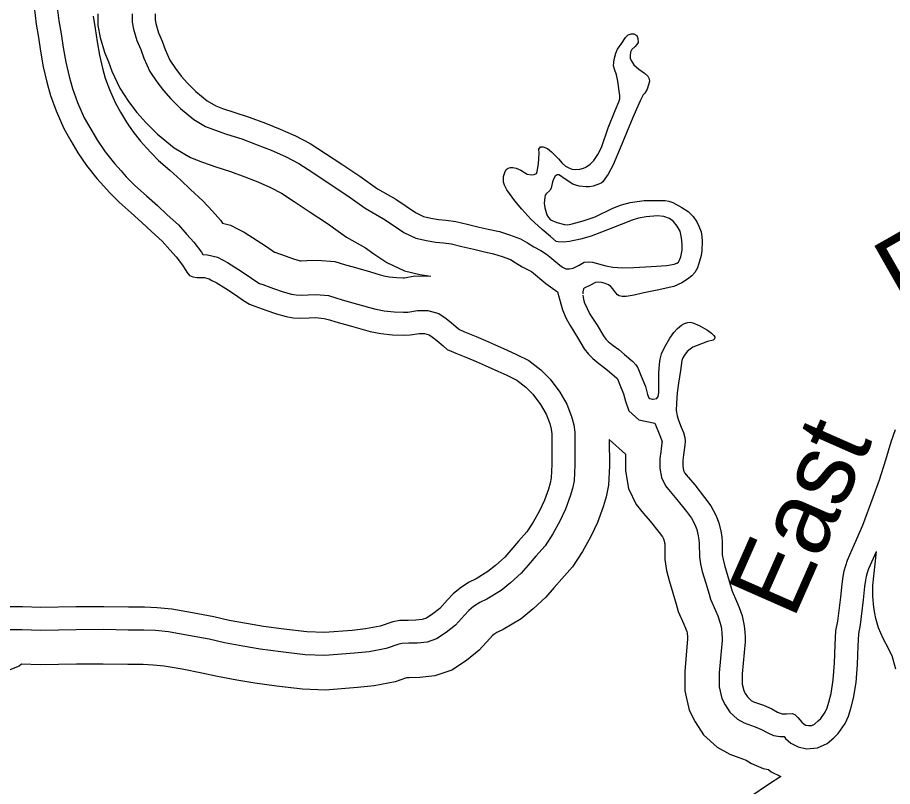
# Model space of a CAD drawing. Extents: x 2104537 to 2336408, y 34176 to 229611.
# Drawn here: x 2137480 to 2139980, y 40170 to 42368 of the extents above; entities that cross this region are included whole.
import ezdxf

# ---------------------------------------------------------------- set-up
doc = ezdxf.new("R2010")
doc.units = 0
for name, color, linetype in [('Exist Hydrographic Buffer Line', 7, 'Continuous'), ('Exist Hydrographic Creek Single Shore', 7, 'Continuous'), ('Exist Hydrographic Island Shore', 7, 'Continuous'), ('Exist Hydrographic River Shore', 7, 'Continuous'), ('Exist Hydrographic River Shore Label', 7, 'Continuous')]:
    doc.layers.add(name, color=color, linetype=linetype)

msp = doc.modelspace()

# ---------------------------------------------------------------- linework, layer by layer
at = {"layer": 'Exist Hydrographic Buffer Line'}
for points in [[(2137592.6, 42404.9), (2137598.1, 42358.5), (2137604.1, 42321.8), (2137610.1, 42282.9), (2137617.7, 42240.9), (2137627.3, 42199.7), (2137636.5, 42165.5), (2137650.9, 42125.7), (2137670.6, 42081.2), (2137689.1, 42048.9), (2137707.9, 42016.8), (2137729.9, 41984.1), (2137756.6, 41950.7), (2137775.5, 41930), (2137790.5, 41912.8), (2137815.5, 41888.1), (2137848.8, 41858.7), (2137879.4, 41830.6), (2137907.4, 41804.5), (2137939.4, 41775.2), (2137963.7, 41748.4), (2137983.7, 41726.3), (2138005.6, 41697.4), (2138009.8, 41690.5), (2138022.6, 41690.2), (2138051.6, 41682.7), (2138065.4, 41675.2), (2138079.6, 41668.3), (2138111, 41648.1), (2138136.2, 41631.6), (2138161.2, 41614.4), (2138171.3, 41608.3), (2138180.5, 41604.8), (2138211.5, 41593.7), (2138239.2, 41584.1), (2138262.4, 41577.6), (2138275.7, 41575.2), (2138290.1, 41574.3), (2138310.8, 41575.3), (2138333.3, 41576.1), (2138368, 41573.1), (2138389.8, 41566.7), (2138407.8, 41561.5), (2138451.7, 41549.2), (2138485.7, 41539.5), (2138503.5, 41534.1), (2138527.5, 41529.7), (2138556.3, 41526.4), (2138582.6, 41525.9), (2138595.4, 41526.3), (2138622.7, 41531), (2138652.7, 41530.4), (2138683.7, 41521.8), (2138704.6, 41507.8), (2138719.8, 41495.8), (2138738.7, 41479.3), (2138742.7, 41475.9), (2138757.2, 41469.7), (2138790.7, 41456.1), (2138816.8, 41445.3), (2138843.1, 41433.6), (2138879.3, 41417.3), (2138906.1, 41404.9), (2138941.2, 41388), (2138975.6, 41361.1), (2139002.3, 41334.7), (2139029.6, 41297.6), (2139049.8, 41262.6)], [(2137807.3, 42378.9), (2137807.3, 42355.1), (2137811.3, 42335), (2137821.2, 42302.4), (2137831.8, 42276.9), (2137840.7, 42251.8), (2137858, 42214.5), (2137877.9, 42184.8), (2137896.7, 42159.4), (2137918, 42135.7), (2137945.7, 42108.1), (2137984.1, 42076.6), (2138017.1, 42057.2), (2138043, 42046.9), (2138077.1, 42035), (2138120.5, 42021.3), (2138164.6, 42004.8), (2138204.8, 41988.9), (2138245.5, 41970.8), (2138283.3, 41951), (2138324.1, 41924.8), (2138370.2, 41893.9), (2138421, 41860.7), (2138472.8, 41823.1), (2138526, 41793), (2138553.5, 41774.3), (2138583.9, 41753.6), (2138618.3, 41737.3), (2138648.1, 41730.6), (2138674.4, 41726.2), (2138697.3, 41724.1), (2138720.4, 41720.9), (2138749.2, 41713.9), (2138783.8, 41705.6), (2138810.1, 41699.4), (2138840, 41692.7), (2138864.6, 41685.2), (2138888.6, 41676.4), (2138902.3, 41668.3), (2138922.2, 41655.4), (2138948.4, 41642.1)], [(2138948.4, 41642.1), (2138989.1, 41608), (2139023.2, 41583.8)], [(2139023.2, 41583.8), (2139037.3, 41532.8), (2139048, 41507.8), (2139058.9, 41487.6), (2139079.9, 41453.9), (2139099.5, 41421.5), (2139111.4, 41405.8), (2139123.6, 41393.7), (2139141.4, 41379), (2139156.5, 41367.7), (2139171.3, 41354.8), (2139192.9, 41336.8), (2139194.2, 41335.5), (2139201.2, 41318.3), (2139211.9, 41292.1), (2139217.6, 41271.5), (2139227.1, 41243.7), (2139255.1, 41218.3), (2139301.1, 41208.2)], [(2139049.8, 41262.6), (2139063.3, 41227.9), (2139069.6, 41203.7), (2139072.4, 41182.3), (2139072.3, 41142.1), (2139072.6, 41088.9), (2139070.2, 41043.6), (2139065.9, 41021.5), (2139059.5, 40999.6), (2139046, 40962.8), (2139029.9, 40928.6), (2139010, 40892.1), (2138987.9, 40858.1), (2138961, 40828.3), (2138939.3, 40802.6), (2138918.9, 40779.6), (2138888.9, 40751.9), (2138862.1, 40730.1), (2138821.2, 40705.4), (2138800.7, 40695.6), (2138783, 40683.9), (2138769.4, 40672.9), (2138756.8, 40659.1), (2138731.6, 40631), (2138705, 40609.8), (2138677.5, 40591.7), (2138650.8, 40582.6), (2138622.8, 40579.6), (2138597.6, 40579), (2138579, 40578.8), (2138569.4, 40577), (2138533.4, 40564.5), (2138484.4, 40555.1), (2138442.5, 40550.5), (2138357.8, 40544.1), (2138301.6, 40546.3), (2138232.4, 40554.5), (2138172.9, 40562.4), (2138123.2, 40570.8), (2138071.4, 40580.3), (2138027, 40590.4), (2137968.5, 40601.8), (2137911.7, 40611.6), (2137874.1, 40615.2), (2137841.1, 40616.5), (2137795.8, 40616.7), (2137725.8, 40618.1), (2137647.1, 40618), (2137546, 40615.6), (2137493.2, 40617.6), (2137457.7, 40617.5)], [(2139301.1, 41208.2), (2139315.6, 41173), (2139320.2, 41161), (2139321.7, 41155.5), (2139321.5, 41152.4), (2139317.9, 41126.4), (2139315.4, 41107.2), (2139315.4, 41080), (2139320, 41052.9), (2139331.5, 41029.6), (2139344.6, 41013.2)], [(2139344.6, 41013.2), (2139364.2, 40990.2), (2139391.3, 40955.6), (2139405.9, 40936.4), (2139415.4, 40918.3), (2139420.8, 40904), (2139425.3, 40886.4), (2139427.1, 40875.2), (2139428, 40864.7), (2139428.3, 40826.4), (2139431.5, 40805.8), (2139436.6, 40784.5), (2139447.2, 40751), (2139456, 40719.1), (2139460.5, 40704.8), (2139474.3, 40673.1), (2139481.2, 40657.9), (2139487, 40639.6), (2139489.4, 40629.7), (2139491.2, 40620.1), (2139492.5, 40607), (2139493.3, 40595), (2139493.1, 40586.8), (2139485, 40494.4), (2139485.1, 40454.4), (2139492.8, 40421.6), (2139501.9, 40403.3), (2139515.6, 40381.8)], [(2139889.1, 40631.8), (2139897.4, 40703.7), (2139901.3, 40741), (2139903.7, 40759.9), (2139905.7, 40770.6), (2139909, 40781.1), (2139913, 40792.6), (2139934.1, 40841.4)], [(2139989.9, 40504.8), (2139978.8, 40542.8), (2139975.7, 40549.9), (2139969.9, 40561.9), (2139953.4, 40593), (2139940.4, 40622.9), (2139932.5, 40649.6), (2139929.6, 40664.8), (2139927, 40681.2), (2139924.1, 40713.4), (2139924.3, 40744.2), (2139934.1, 40841.4)], [(2139515.6, 40381.8), (2139537.4, 40362.2), (2139556, 40351.6), (2139587.6, 40340.6), (2139606, 40332.8), (2139621.6, 40323.7), (2139639.8, 40315.7), (2139658.9, 40312.3), (2139670.4, 40312.1), (2139674.9, 40307.3), (2139689.7, 40293.5), (2139710.2, 40283.4), (2139734.9, 40277.3), (2139766.3, 40280), (2139793.4, 40292.4), (2139812.2, 40308.7), (2139825.3, 40321.4), (2139845.1, 40349.6), (2139854.6, 40371), (2139861.5, 40392.4), (2139869.2, 40421.9), (2139876.1, 40466.8), (2139880.3, 40518.9), (2139882, 40571.7), (2139883.7, 40606), (2139889.1, 40631.8)]]:
    msp.add_lwpolyline(points, dxfattribs=at)
at = {"layer": 'Exist Hydrographic Creek Single Shore'}
for points in [[(2137527.2, 42399.4), (2137533.1, 42349.4), (2137539.3, 42311.5), (2137545.4, 42272), (2137553.4, 42227.6), (2137563.7, 42183.7), (2137573.8, 42145.8), (2137590, 42101.2), (2137612, 42051.5), (2137632.3, 42016), (2137652.3, 41981.9), (2137676.9, 41945.3), (2137706.7, 41908), (2137726.6, 41886.3), (2137742.7, 41867.9), (2137770.7, 41840.1), (2137804.9, 41809.9), (2137834.9, 41782.4), (2137862.9, 41756.3), (2137892.9, 41728.8), (2137915.1, 41704.4), (2137933, 41684.4), (2137951.3, 41660.4), (2137963.4, 41640.5), (2137971.4, 41630.5), (2137981.2, 41627), (2137993.3, 41625.2), (2138001.5, 41625), (2138013.6, 41624.8), (2138027.3, 41621.2), (2138035.4, 41616.8), (2138047.5, 41611), (2138075.3, 41593.1), (2138099.6, 41577.2), (2138125.5, 41559.3), (2138142.4, 41549.1), (2138157.7, 41543.2), (2138189.6, 41531.8), (2138219.6, 41521.4), (2138247.7, 41513.6), (2138267.6, 41509.9), (2138289.6, 41508.5), (2138313.6, 41509.7), (2138331.6, 41510.4), (2138355.9, 41508.2), (2138371.5, 41503.7), (2138389.8, 41498.4), (2138433.9, 41486.1), (2138467.2, 41476.6), (2138488, 41470.3), (2138517.8, 41464.8), (2138551.8, 41460.8), (2138583, 41460.2), (2138602, 41460.8), (2138627.7, 41465.3), (2138643.1, 41465), (2138655.9, 41461.4), (2138665.9, 41454.7), (2138677.9, 41445.3), (2138695.9, 41429.5), (2138707.9, 41419.4), (2138732, 41409.1), (2138765.8, 41395.3), (2138790.9, 41385), (2138816.3, 41373.7), (2138852.1, 41357.6), (2138878.1, 41345.6), (2138906.4, 41331.9), (2138932.2, 41311.7), (2138952.5, 41291.7), (2138974.6, 41261.7), (2138990.4, 41234.2)], [(2137872.9, 42378.9), (2137872.9, 42361.5), (2137875, 42351), (2137883.1, 42324.6), (2137893.1, 42300.4), (2137901.5, 42276.6), (2137915.4, 42246.8), (2137931.6, 42222.6), (2137947.6, 42200.9), (2137965.6, 42180.9), (2137989.7, 42156.8), (2138021.7, 42130.6), (2138046.1, 42116.3), (2138065.9, 42108.4), (2138097.9, 42097.3), (2138141.9, 42083.3), (2138188.1, 42066), (2138230.2, 42049.5), (2138274.1, 42029.9), (2138316.3, 42007.8), (2138360.1, 41979.7), (2138406.4, 41948.6), (2138458.2, 41914.8), (2138508.4, 41878.4), (2138560.6, 41848.8), (2138590.4, 41828.6), (2138616.7, 41810.7), (2138639.8, 41799.7), (2138660.7, 41795.1), (2138682.9, 41791.3), (2138704.9, 41789.3), (2138732.7, 41785.5), (2138764.7, 41777.6), (2138799, 41769.4), (2138824.8, 41763.3), (2138856.8, 41756.2), (2138885.5, 41747.4), (2138916.8, 41736), (2138936.9, 41724.1), (2138955, 41712.3), (2138975.2, 41702), (2138991.1, 41691.9), (2139000.7, 41683.8)], [(2139335, 41659), (2139356.7, 41662.8), (2139364, 41666), (2139369, 41669.2), (2139371, 41673.1), (2139375.1, 41683.8), (2139378.8, 41703.4), (2139378.8, 41720.5), (2139376.9, 41738.6), (2139373, 41757.7), (2139364.7, 41771.6), (2139354.8, 41784.9), (2139342.8, 41793.4), (2139326.8, 41799.6), (2139308.5, 41801.6), (2139276.6, 41798.9), (2139254.6, 41795.1), (2139235.8, 41788.9), (2139204.7, 41776.4), (2139148.8, 41754.5), (2139119.4, 41743.5), (2139089, 41734.3), (2139056.7, 41728.3), (2139039, 41726.4), (2139024.9, 41726.7), (2139019, 41728.4), (2139002.9, 41741.9), (2138978.6, 41762), (2138946.7, 41792.2), (2138921.4, 41820.5), (2138900.5, 41843.9), (2138878.5, 41875.5), (2138871.8, 41888.8), (2138868.4, 41897.7), (2138868.4, 41913.4), (2138872.5, 41925.5), (2138876.3, 41933.6), (2138882.3, 41937.8), (2138888.2, 41940), (2138895.1, 41939.8), (2138904.3, 41938), (2138918.3, 41932.2), (2138936.4, 41920.3), (2138948.2, 41918.5), (2138956.4, 41919.9), (2138962.4, 41922.1), (2138964.5, 41928), (2138968.2, 41949.9), (2138970.1, 41980.4), (2138970, 41991.9), (2138974, 41998.4), (2138982.2, 41998.2), (2138993.9, 41993.7), (2139006.2, 41984.6), (2139026.2, 41964.5), (2139036.1, 41951.9), (2139045.5, 41943.5), (2139055.2, 41938.4), (2139064.3, 41934.9), (2139074.5, 41934.1), (2139086.6, 41934.5), (2139097.2, 41937.6), (2139104.2, 41940.7), (2139116.1, 41948.7), (2139126.8, 41960), (2139137.7, 41977.1), (2139148.2, 41996.6), (2139168, 42052.7), (2139187.7, 42102.5), (2139197.7, 42126.9), (2139201.1, 42135.7), (2139201, 42146.6), (2139199.5, 42157.1), (2139197.6, 42172.9), (2139195.5, 42186.7), (2139191.3, 42204.8), (2139185.4, 42220.7), (2139183.2, 42230.6), (2139183.4, 42239.4), (2139185.2, 42248.6), (2139189.2, 42266.5), (2139194.3, 42277.9), (2139207.1, 42294.7), (2139217, 42311), (2139221, 42315.2), (2139225, 42319), (2139233.2, 42322.1), (2139241.1, 42321.3), (2139249.2, 42316.9), (2139252.7, 42308.6), (2139253.1, 42297.1), (2139249.7, 42291.6), (2139244.7, 42285.8), (2139235.3, 42277.1), (2139231.2, 42269), (2139230.1, 42259.8), (2139230.6, 42251.6)], [(2139230.6, 42251.6), (2139235, 42242.7), (2139241.4, 42232.7), (2139255.2, 42221), (2139271.4, 42209.2), (2139281.4, 42200.8), (2139284.9, 42193.2), (2139285.4, 42185), (2139279.4, 42163.1), (2139272.6, 42151.7), (2139267.6, 42146.9), (2139258.7, 42129.7), (2139237.8, 42082.5), (2139202, 41994.6), (2139182.4, 41946.8), (2139168.1, 41920.8), (2139158.3, 41906.9), (2139152.6, 41898.8), (2139147.6, 41894.9), (2139142.6, 41892.4), (2139124.4, 41886.2), (2139114.6, 41884.7), (2139104.4, 41884.3), (2139084.4, 41886.3), (2139074.9, 41888.8), (2139066.5, 41892.2), (2139042.2, 41908.4), (2139031.5, 41915.9), (2139026.3, 41918.6), (2139024.3, 41918.6), (2139022.3, 41918.7), (2139016.4, 41914.5), (2139012.3, 41908), (2139008.5, 41898.3), (2139004.5, 41880.3), (2139000.5, 41873.8), (2138990.5, 41864.2), (2138988.1, 41860.3), (2138986.3, 41854.4), (2138984.4, 41838), (2138986.7, 41824.2), (2138992.6, 41804.4), (2138996.7, 41796.1), (2139002.8, 41790.1), (2139020.7, 41782.5), (2139042.9, 41776.2), (2139052.1, 41776), (2139064.9, 41778.4), (2139096.6, 41786.6), (2139130.9, 41798.4), (2139180.6, 41822.8), (2139205.4, 41833.1), (2139230.5, 41839.2), (2139257.5, 41843.6), (2139270.6, 41845), (2139302.5, 41845), (2139330.7, 41845.5), (2139341.2, 41843.6), (2139352.5, 41839.1), (2139378.5, 41825.5), (2139396.7, 41813.7), (2139410.8, 41799.6), (2139421.1, 41784.6), (2139427, 41771.4), (2139433, 41755.5), (2139435.3, 41742.4), (2139436.7, 41727.6), (2139434.9, 41701.4), (2139433, 41687.6), (2139429, 41671.3), (2139423.4, 41652.4), (2139415.3, 41639.4), (2139407.2, 41629.7), (2139394.6, 41620.1), (2139378.3, 41609.9), (2139355.5, 41599.5), (2139307.4, 41589), (2139269.5, 41580.9), (2139241.5, 41574.8), (2139219.4, 41571), (2139207.3, 41570.6), (2139199.1, 41573), (2139193.9, 41575.7), (2139189.4, 41581.4), (2139181.4, 41592.4), (2139175.3, 41599.1), (2139168.2, 41604.1), (2139159.4, 41608.2), (2139149.3, 41611.1), (2139139.8, 41611.9), (2139131.2, 41610.4), (2139115.3, 41602.5), (2139099.4, 41594.6), (2139097.4, 41592.4), (2139095.6, 41584.2), (2139095.5, 41578.5)], [(2139000.7, 41683.8), (2139029.2, 41660), (2139037.3, 41654.2), (2139047, 41649.8), (2139057.5, 41649.6), (2139067.4, 41652), (2139085, 41660.5), (2139099.2, 41668.5), (2139110.4, 41669.9), (2139123.2, 41669), (2139161, 41658.4), (2139181, 41654.7), (2139209.2, 41652.6), (2139241.3, 41653.6), (2139290.9, 41656.6), (2139335, 41659)], [(2139096.9, 41563.5), (2139099.3, 41554.6), (2139107.2, 41536.4), (2139115.7, 41520.5), (2139135.8, 41488.3), (2139153.9, 41458.4), (2139160.9, 41449.1), (2139167.7, 41442.4), (2139181.9, 41430.6), (2139197.8, 41418.8), (2139213.9, 41404.7), (2139238.1, 41384.6), (2139246.8, 41375.2), (2139252.2, 41366.9), (2139261.9, 41343.1), (2139274.2, 41313.3), (2139280.3, 41290.9), (2139283.7, 41281), (2139286.3, 41278.7), (2139294.4, 41276.9), (2139296.5, 41277.2)], [(2139296.5, 41277.2), (2139306.3, 41278.9), (2139310.7, 41284.7), (2139312.2, 41295.2), (2139312.2, 41329), (2139312, 41352.6), (2139314.1, 41377.2), (2139316, 41391.3), (2139319.9, 41406.6), (2139329.8, 41427.1), (2139343.8, 41451.4), (2139355.2, 41467.6), (2139366, 41479.6), (2139377.6, 41488.5), (2139385.6, 41493.3), (2139395.5, 41496.4), (2139401.7, 41496.9), (2139409.6, 41495.1), (2139427.8, 41487.6), (2139451.5, 41474), (2139462.5, 41466.2), (2139469.9, 41459.5), (2139472.8, 41454.5), (2139472, 41449.6), (2139468, 41445.8), (2139451.8, 41441.8), (2139434, 41435.6), (2139409.9, 41425.6), (2139401.9, 41419.8), (2139393.9, 41413.4), (2139385.8, 41403.1), (2139381.1, 41394.9), (2139378, 41387.5), (2139374.1, 41359), (2139368.2, 41323), (2139364.4, 41295.2), (2139362.5, 41265.7), (2139362.4, 41245), (2139364.4, 41229.6), (2139368.4, 41217), (2139376.6, 41197.2), (2139382.5, 41181.6), (2139386.5, 41167.5), (2139387.6, 41156.9), (2139386.7, 41145.5), (2139382.9, 41117.6), (2139381, 41102.9), (2139381, 41085.5), (2139383.1, 41073.3), (2139387.2, 41065.1), (2139395.2, 41055.1), (2139397.2, 41052.7)], [(2138990.4, 41234.2), (2139000.8, 41207.7), (2139005, 41191.2), (2139006.7, 41178.1), (2139006.7, 41142), (2139007, 41090.4), (2139005, 41051.8), (2139002.1, 41037.1), (2138997.1, 41020.1), (2138985.4, 40988.2), (2138971.3, 40958.2), (2138953.6, 40925.8), (2138935.7, 40898.2), (2138911.6, 40871.5), (2138889.8, 40845.6), (2138872, 40825.6), (2138845.9, 40801.5), (2138824.2, 40783.9), (2138790, 40763.2), (2138768.2, 40752.8), (2138744.3, 40736.9), (2138724.3, 40720.9), (2138708.2, 40703.1), (2138686.4, 40678.9), (2138666.4, 40662.9), (2138648.4, 40651.1), (2138636.5, 40647.1), (2138618.5, 40645.1), (2138596.5, 40644.6), (2138572.5, 40644.4), (2138552.4, 40640.5), (2138516.4, 40628.1), (2138474.6, 40620), (2138436.4, 40615.8), (2138356.6, 40609.8), (2138306.8, 40611.8), (2138240.6, 40619.6), (2138182.7, 40627.3), (2138134.6, 40635.4), (2138084.6, 40644.6), (2138040.5, 40654.6), (2137980.3, 40666.3), (2137920.5, 40676.6), (2137878.6, 40680.7), (2137842.5, 40682.1), (2137796.6, 40682.3), (2137726.4, 40683.7), (2137646.3, 40683.6), (2137546.5, 40681.2), (2137494.4, 40683.2), (2137448.4, 40683.1)], [(2139397.2, 41052.7), (2139415.1, 41031.7), (2139443.2, 40995.7), (2139461.5, 40971.8), (2139475.4, 40945.2), (2139483.5, 40923.7), (2139489.6, 40899.7), (2139492.3, 40883.2), (2139493.6, 40867.8), (2139493.9, 40831.7), (2139495.9, 40818.5), (2139499.9, 40802), (2139510.1, 40769.7), (2139519, 40737.7), (2139522.1, 40727.8), (2139534.3, 40699.6), (2139542.5, 40681.4), (2139550.2, 40657.3), (2139553.6, 40643.5), (2139556.3, 40629.3), (2139557.9, 40612.2), (2139558.9, 40596.5), (2139558.7, 40583.3), (2139550.7, 40491.6), (2139550.7, 40462.1), (2139555, 40444), (2139559.1, 40435.7), (2139565.5, 40425.7)]]:
    msp.add_lwpolyline(points, dxfattribs=at)
at = {"layer": 'Exist Hydrographic Island Shore'}
msp.add_lwpolyline([(2139095.4, 41574.6), (2139095.4, 41574.4), (2139096.9, 41563.5)], dxfattribs=at)
at = {"layer": 'Exist Hydrographic River Shore'}
for points in [[(2137695.6, 42372.2), (2137701.3, 42337.3), (2137707.2, 42299.1), (2137714.1, 42260.9), (2137722.8, 42223.6), (2137730.4, 42195), (2137742.2, 42162.5), (2137758.6, 42125.7), (2137774.3, 42098.2), (2137791.3, 42069.1), (2137809.3, 42042.4), (2137831.4, 42014.7), (2137848.8, 41995.7), (2137862.3, 41980.3), (2137882.8, 41960), (2137914.6, 41931.9), (2137946.2, 41902.9), (2137974.2, 41876.8), (2138009.2, 41844.7), (2138036.8, 41814.4), (2138059.6, 41789), (2138065.9, 41780.7), (2138088, 41775), (2138110.4, 41762.8), (2138127.8, 41754.4), (2138164.6, 41730.7), (2138191.1, 41713.3), (2138214.6, 41697.2), (2138214.7, 41697.1), (2138214.8, 41697.1), (2138244.2, 41686.5), (2138268.5, 41678.1), (2138284.5, 41673.7), (2138287.8, 41673), (2138290.8, 41672.8), (2138306.7, 41673.6), (2138335.9, 41674.7), (2138386.2, 41670.3), (2138417.3, 41661.2), (2138434.7, 41656.2), (2138478.5, 41643.9), (2138513.4, 41634), (2138526.8, 41629.9), (2138542.1, 41627.1), (2138562.9, 41624.7), (2138581.9, 41624.3), (2138585.4, 41624.4), (2138615.3, 41629.6), (2138661, 41628.7)], [(2137708.9, 42378.9), (2137708.9, 42345.4), (2137715.7, 42311.1), (2137728.5, 42269.1), (2137739.9, 42241.6), (2137749.4, 42214.6), (2137772, 42166.1), (2137797.4, 42128.1), (2137820.3, 42097.1), (2137846.5, 42067.9), (2137879.5, 42035), (2137927.7, 41995.6), (2137973.8, 41968.6), (2138008.5, 41954.7), (2138046.1, 41941.6), (2138088.3, 41928.2), (2138129.3, 41912.9), (2138166.7, 41898.2), (2138202.6, 41882.2), (2138233.8, 41865.8), (2138270, 41842.5), (2138315.9, 41811.8), (2138365.2, 41779.6), (2138419.5, 41740.2), (2138474, 41709.4), (2138498.1, 41693), (2138534.8, 41667.9), (2138586.1, 41643.6), (2138629.3, 41634), (2138661, 41628.7)], [(2139824.3, 40642.2), (2139832.2, 40711), (2139836.2, 40748.6), (2139838.9, 40769.9), (2139841.8, 40786.2), (2139846.7, 40801.9), (2139851.9, 40816.6), (2139871.8, 40862.8), (2139895.5, 40916.5), (2139925.3, 40997.3), (2139943, 41046.8), (2139960.8, 41103.2), (2139976.6, 41155.4), (2139988.7, 41190.3)], [(2139170.6, 41162.1), (2139171.1, 41086.6), (2139168.2, 41031.4), (2139161.6, 40998.2), (2139153.1, 40968.8), (2139136.9, 40924.8), (2139117.7, 40884.1), (2139094.6, 40841.7), (2139066.2, 40797.9), (2139035.2, 40763.6), (2139013.7, 40738.2), (2138989.3, 40710.7), (2138953.5, 40677.6), (2138918.9, 40649.4), (2138867.9, 40618.6), (2138849.3, 40609.8), (2138841.2, 40604.3), (2138837, 40601), (2138829.8, 40593.1), (2138799.3, 40559.2), (2138762.9, 40530.1), (2138721, 40502.5), (2138672.1, 40485.9), (2138629.3, 40481.3), (2138599.2, 40480.5), (2138591.6, 40480.5), (2138558.9, 40469.2), (2138499.1, 40457.7), (2138451.5, 40452.5), (2138359.5, 40445.5), (2138293.9, 40448.1), (2138220.2, 40456.8), (2138158.2, 40465.1), (2138106.1, 40473.9), (2138051.6, 40483.9), (2138006.7, 40494.1), (2137950.7, 40504.9), (2137898.5, 40514), (2137867.5, 40517), (2137839, 40518.1), (2137794.6, 40518.3), (2137724.9, 40519.6), (2137648.3, 40519.5), (2137545.3, 40517.1), (2137491.4, 40519.2), (2137490.8, 40519.2), (2137484.1, 40513.8), (2137410.7, 40484.6)], [(2139170.6, 41162.1), (2139217, 41119.9)], [(2139217, 41119.9), (2139216.9, 41071.8), (2139225.4, 41022.1), (2139248.1, 40976.3), (2139268.7, 40950.6)], [(2139268.7, 40950.6), (2139288, 40927.9), (2139313.4, 40895.5), (2139322.6, 40883.3), (2139325.5, 40877.9), (2139326.8, 40874.5), (2139328.8, 40866.5), (2139329.3, 40863.1), (2139329.6, 40860), (2139329.9, 40818.4), (2139334.8, 40786.8), (2139341.7, 40758.2), (2139352.8, 40723), (2139361.6, 40691.2), (2139368.1, 40670.4), (2139384.3, 40633.3), (2139389.1, 40622.6), (2139392.2, 40613), (2139393.2, 40609), (2139393.7, 40606.2), (2139394.4, 40599.2), (2139394.8, 40592.8), (2139394.8, 40592.1), (2139386.6, 40498.5), (2139386.8, 40442.9), (2139399.6, 40388.1), (2139416.1, 40354.8), (2139439.9, 40317.6)], [(2139565.5, 40425.7), (2139571.3, 40420), (2139576.1, 40415.7), (2139583.2, 40411.6), (2139611.3, 40401.9), (2139635.3, 40391.5), (2139651.3, 40382.4), (2139659.1, 40379), (2139665.3, 40377.8), (2139677.1, 40377.6), (2139693.2, 40378.3), (2139700.7, 40375.5), (2139709.4, 40366.5), (2139721.2, 40353.8), (2139727.4, 40348.1), (2139732.9, 40345.4), (2139740.1, 40343.6), (2139749.3, 40344.4), (2139757.6, 40348.2), (2139767.9, 40357.2), (2139775.3, 40364.2), (2139787.7, 40382), (2139793.2, 40394.4), (2139798.5, 40410.7), (2139804.8, 40435.2), (2139810.9, 40474.5), (2139814.7, 40522.6), (2139816.4, 40574.4), (2139818.5, 40614.4), (2139824.3, 40642.2)], [(2139439.9, 40317.6), (2139479.4, 40282), (2139515.1, 40261.6), (2139552, 40248.8), (2139561.9, 40244.6), (2139577.1, 40235.8), (2139611, 40220.9), (2139626.2, 40218.2), (2139633.2, 40211.7), (2139660.9, 40198)], [(2139660.9, 40198), (2139625.8, 40175), (2139575, 40141), (2139528.4, 40113.2), (2139423.4, 40046.1)]]:
    msp.add_lwpolyline(points, dxfattribs=at)

# ---------------------------------------------------------------- texts
at = {"layer": 'Exist Hydrographic River Shore Label'}
for s, rotation, p in [('River', 29.6562, (2140012.4, 41521.3)), ('East', 66.2028, (2139696.6, 40644.3))]:
    msp.add_text(s, height=210, rotation=rotation, dxfattribs=at).set_placement(p)

doc.saveas('drawing.dxf')
